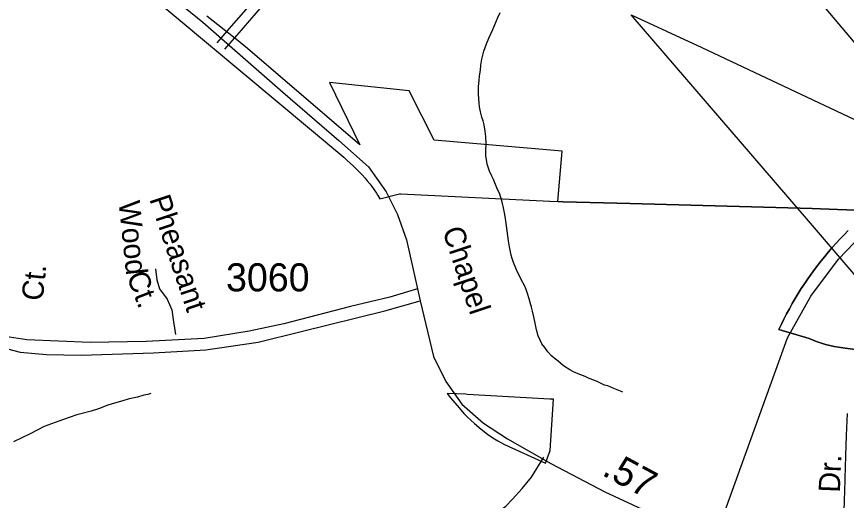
# Model space of a CAD drawing. Extents: x 2001466 to 2224147, y 644118 to 847247.
# Drawn here: x 2052627 to 2056321, y 748933 to 751088 of the extents above; entities that cross this region are included whole.
import ezdxf

# ---------------------------------------------------------------- set-up
doc = ezdxf.new("R2010")
doc.units = 0
for name, color, linetype in [('Exist Boundary Political City Limit New', 7, 'Continuous'), ('Exist Boundary Political City Limit New Hole', 7, 'Continuous'), ('Exist Hydrographic Misc Water Feature', 7, 'Continuous'), ('Exist Road Non-System Type 51', 7, 'Continuous'), ('Exist Road Non-System Type 51 Label', 7, 'Continuous'), ('Exist Road Primary NC Attributed', 7, 'Continuous'), ('Exist Road Primary NC Label', 7, 'Continuous'), ('Exist Road Primary NC Service Mileage Hundredths English Label', 7, 'Continuous'), ('Exist Road Secondary Type 51 Attributed', 7, 'Continuous'), ('Exist Road Secondary Type 51 Divided Attributed', 7, 'Continuous'), ('Exist Road Secondary Type 51 Number Label', 7, 'Continuous'), ('Exist Utilities Electrical Transmission Line', 7, 'Continuous'), ('Map Preparation Boundary City Limit Buffer Line', 7, 'Continuous')]:
    doc.layers.add(name, color=color, linetype=linetype)

msp = doc.modelspace()

# ---------------------------------------------------------------- linework, layer by layer
at = {"layer": 'Exist Boundary Political City Limit New'}
for points in [[(2055036, 750265), (2055055.6, 750488.8), (2054485.6, 750537.8), (2054374.9, 750757.4), (2054019.8, 750794.2), (2054154.6, 750516.8), (2053655.2, 750946.2), (2053605.9, 750985.4), (2053599.8, 750990.2), (2053473.9, 751089.9)], [(2056408.1, 750224.8), (2056281.8, 750229.1), (2056169, 750233), (2055358.6, 750255.6), (2055059.9, 750263.9), (2055036, 750265)], [(2056359.5, 749605.6), (2056305.1, 749612.5), (2056285.8, 749615.3), (2056266.5, 749618.8), (2056247.4, 749623.1), (2056228.5, 749628), (2056209.8, 749633.6), (2056191.2, 749639.9), (2056172.9, 749646.9), (2056154.9, 749654.6), (2056020.5, 749694.4), (2056031.5, 749717.9), (2056043, 749741.2), (2056054.8, 749764.3), (2056067, 749787.2), (2056079.6, 749809.9), (2056092.6, 749832.4), (2056106.1, 749854.6), (2056119.9, 749876.6), (2056134, 749898.3), (2056148.6, 749919.8), (2056163.5, 749941), (2056178.8, 749962), (2056208, 750000), (2056224.2, 750020.2), (2056241, 750040.1), (2056258, 750059.7), (2056275.4, 750079), (2056293, 750098), (2056311, 750116.7), (2056329.4, 750135.1)]]:
    msp.add_lwpolyline(points, dxfattribs=at)
at = {"layer": 'Exist Boundary Political City Limit New Hole'}
msp.add_lwpolyline([(2054799.4, 749183), (2054981, 749099.3), (2055001.8, 749156.4), (2055016.8, 749384.4), (2055000, 749384.8), (2054632.9, 749405.8), (2054626.6, 749406.1), (2054544.4, 749409.9), (2054558.6, 749390.4), (2054596.4, 749345.5), (2054618.2, 749321), (2054632.5, 749306.2), (2054664.8, 749276.1), (2054694.4, 749250.3), (2054723, 749228.1), (2054746.5, 749211.9), (2054769.9, 749199.4), (2054799.4, 749183)], dxfattribs=at)
at = {"layer": 'Exist Hydrographic Misc Water Feature'}
msp.add_line((2056151.6, 750178.4), (2055363.2, 751096.5), dxfattribs=at)
for points in [[(2055326, 749415.4), (2055316, 749419.4), (2055286, 749431.2), (2055258.4, 749443.1), (2055244.2, 749447.3), (2055214.1, 749461.2), (2055196, 749469.2), (2055175.9, 749477.1), (2055157.9, 749485.2), (2055133.9, 749494.8), (2055106.2, 749506.8), (2055090, 749514.9), (2055062.1, 749532.9), (2055037.7, 749552.9), (2055020.1, 749566.9), (2055007.8, 749576.9), (2054991.6, 749594.8), (2054977.8, 749614.6), (2054965.7, 749630.7), (2054957.8, 749646.5), (2054949.5, 749666.8), (2054941.6, 749692.8), (2054935.6, 749722.5), (2054929.7, 749750.6), (2054923.3, 749776.7), (2054919.6, 749794.7), (2054913.5, 749814.7), (2054909.4, 749830.7), (2054901.4, 749854.7), (2054895.6, 749872.6), (2054887.4, 749890.4), (2054875.3, 749914.6), (2054866.9, 749930.5), (2054857.1, 749950.6), (2054849.5, 749968.4), (2054839, 749992.3), (2054833.1, 750010.6), (2054829, 750026.3), (2054821, 750062.4), (2054817.1, 750090.2), (2054810.7, 750134.5), (2054802.7, 750188.4), (2054798.6, 750214.2), (2054792.5, 750244.4), (2054788.8, 750262.4), (2054782.8, 750282.3), (2054776.3, 750302.4), (2054768.3, 750318.2), (2054758.4, 750340.4), (2054750.6, 750362.3), (2054742.7, 750378.1), (2054732.4, 750400.4), (2054722.4, 750430.2), (2054718.5, 750451.9), (2054716, 750466.1), (2054716.2, 750492.1), (2054717.8, 750520.2), (2054715.8, 750554.1), (2054712.3, 750578.2), (2054708, 750606.1), (2054703.7, 750624.1), (2054697.9, 750640.1), (2054691.6, 750664.1), (2054688.1, 750686.1), (2054686.1, 750703.9), (2054683.4, 750742), (2054683.6, 750776.1), (2054685.6, 750804.1), (2054687.3, 750824.2), (2054691.6, 750849.9), (2054693.6, 750871.9), (2054697.5, 750898.1), (2054707.4, 750933.9), (2054719.5, 750966.1), (2054728.9, 750991.9), (2054747.2, 751030.1), (2054761.3, 751066.1), (2054768.9, 751084), (2054778.9, 751106)], [(2056376.4, 749851.5), (2056373, 749920.6), (2056151.6, 750178.4)], [(2053224.7, 749409.6), (2053210.7, 749405.6), (2053192.7, 749401.5), (2053164.6, 749393.5), (2053128.3, 749385.3), (2053100.6, 749377.3), (2053062.9, 749367.2), (2053032.7, 749357.2), (2052990.9, 749341.2), (2052958.7, 749331.1), (2052894.7, 749314.8), (2052860.9, 749302.9), (2052814.8, 749286.8), (2052749.1, 749262.7), (2052686.8, 749230.3), (2052612.8, 749194.5)]]:
    msp.add_lwpolyline(points, dxfattribs=at)
at = {"layer": 'Exist Road Non-System Type 51'}
for p, q in [((2053519.2, 750971.1), (2053573.8, 751033.9)), ((2053554.1, 750942.5), (2053608.4, 751004.9)), ((2053324.6, 749739.4), (2053334.3, 749672.4))]:
    msp.add_line(p, q, dxfattribs=at)
for points in [[(2056023.6, 751560.9), (2056066.3, 751408.2), (2056115.2, 751280), (2056212.9, 751142.6), (2056391.5, 750931.3), (2056822.6, 750462.5)], [(2053573.8, 751033.9), (2053692.6, 751170.6), (2053803.2, 751236.9), (2053933.5, 751287.6), (2054013.6, 751305.9), (2054140.5, 751323.7), (2054306.5, 751336.1), (2054385.4, 751364.8), (2054458.9, 751395.8), (2054555.2, 751458.6), (2054565.5, 751467.5)], [(2053608.4, 751004.9), (2053722, 751135.6), (2053823.1, 751196.3), (2053946.7, 751244.4), (2054021.8, 751261.5), (2054145.3, 751278.9), (2054264.2, 751287.7), (2054343.8, 751303.9), (2054377.6, 751315.5), (2054479.7, 751355.5), (2054582.4, 751422.5), (2054610.4, 751446.7)], [(2053245.5, 749964.5), (2053250.7, 749915.1), (2053263.7, 749876), (2053297.5, 749829.2), (2053318.3, 749782.4), (2053324.6, 749739.4)], [(2054281, 748748.2), (2054433.7, 748785.1), (2054586.4, 748816), (2054654.7, 748832.6), (2054695, 748847.8), (2054733.3, 748863), (2054773.8, 748886.2), (2054804.2, 748907.6), (2054834.9, 748938.9), (2054877.8, 748986.1), (2054918.9, 749037.2), (2054974.7, 749126.1)]]:
    msp.add_lwpolyline(points, dxfattribs=at)
at = {"layer": 'Exist Road Primary NC Attributed'}
for points in [[(2052286, 753659.9), (2052369, 753511.8), (2052455.9, 753333.9), (2052517, 753158.4), (2052595.9, 752853.2), (2052624.9, 752658.4), (2052631.3, 752437.7), (2052631.3, 752100.4), (2052654.6, 751926.9), (2052702.9, 751772.3), (2052770.5, 751670.8), (2052868.7, 751558.1), (2053118.1, 751339.9), (2053456, 751062.9), (2053811.6, 750751.3), (2054061, 750536.3), (2054193.8, 750419.6), (2054272.6, 750308.1), (2054322.5, 750206.6), (2054362.8, 750093.9), (2054411.6, 749875.3)], [(2054411.6, 749875.3), (2054424.1, 749821.7)], [(2054424.1, 749821.7), (2054483, 749574), (2054537.8, 749462.9), (2054608.6, 749361.4), (2054705.9, 749277.3), (2054812.9, 749207.2), (2055005.2, 749097.3), (2055245.8, 748971.7), (2055596.6, 748808.7), (2055728.8, 748744.5)]]:
    msp.add_lwpolyline(points, dxfattribs=at)
at = {"layer": 'Exist Road Secondary Type 51 Attributed'}
msp.add_lwpolyline([(2055728.8, 748744.5), (2056059.2, 749657.9), (2056162, 749843), (2056285.3, 750007.6), (2056424.1, 750151.7), (2056822.6, 750462.5), (2057496.8, 750967.6), (2057715.2, 751125.9), (2058397.3, 751442.9), (2058590.4, 751534.5), (2058844.5, 751689.3), (2058945.7, 751764.2), (2059055.3, 751880.3), (2059270.8, 752099.3)], dxfattribs=at)
at = {"layer": 'Exist Road Secondary Type 51 Divided Attributed'}
for points in [[(2054411.6, 749875.3), (2054289, 749839.2), (2054113.6, 749797.3), (2053815.9, 749720.4), (2053662.2, 749687.4), (2053461.8, 749655.2), (2053203.5, 749641.9), (2052954.9, 749637.1), (2052672.5, 749648), (2052596.1, 749660), (2052500.3, 749683.4), (2052439.2, 749718.8), (2052362.7, 749776.8), (2052298.3, 749845.2), (2052226.7, 749960.8), (2052158.3, 750035.7), (2052073.9, 750096.9), (2051945.1, 750178.6), (2051907, 750193)], [(2051896.1, 750136.5), (2051953.2, 750110.5), (2052056.2, 750046.1), (2052128.6, 749986.5), (2052184.9, 749923.7), (2052271.8, 749788.1), (2052342.6, 749720.4), (2052423.1, 749667.3), (2052505.9, 749629.4), (2052643.5, 749593.6), (2052759.4, 749583.9), (2052913.9, 749580.7), (2053235.7, 749591.2), (2053469.1, 749604.1), (2053702.4, 749638.3), (2053893.9, 749685.8), (2054266.5, 749777.6), (2054424.1, 749821.7)]]:
    msp.add_lwpolyline(points, dxfattribs=at)
at = {"layer": 'Exist Utilities Electrical Transmission Line'}
msp.add_lwpolyline([(2055363.2, 751096.5), (2055678, 750949.8), (2056379.3, 750619.4), (2057281.1, 750217), (2058094, 749866.3), (2058722.6, 749598.8)], dxfattribs=at)
at = {"layer": 'Map Preparation Boundary City Limit Buffer Line'}
for points in [[(2052878.5, 751469.8), (2054083, 750461.5), (2054097.5, 750449.1), (2054112.2, 750435.8), (2054126.9, 750422), (2054136.9, 750412.2), (2054150.9, 750397.9), (2054164.6, 750383.4), (2054178.2, 750368.1), (2054187.6, 750357.1), (2054199.2, 750342.7), (2054208.4, 750330.8), (2054218.9, 750316.2), (2054228.5, 750302.2), (2054235.6, 750291.3), (2054244.6, 750276.9), (2054331.4, 750299.2), (2054337.2, 750298.9), (2055000, 750266.8), (2055036, 750265)], [(2055036, 750265), (2055055.6, 750488.8), (2054485.6, 750537.8), (2054374.9, 750757.4), (2054019.8, 750794.2), (2054154.6, 750516.8), (2053655.2, 750946.2), (2053605.9, 750985.4), (2053599.8, 750990.2), (2053473.9, 751089.9)], [(2056408.1, 750224.8), (2056281.8, 750229.1), (2056169, 750233), (2055358.6, 750255.6), (2055059.9, 750263.9), (2055036, 750265)], [(2055036, 750265), (2055059.9, 750263.9), (2055358.6, 750255.6), (2056169, 750233), (2056281.8, 750229.1), (2056408.1, 750224.8)], [(2056359.5, 749605.6), (2056305.1, 749612.5), (2056285.8, 749615.3), (2056266.5, 749618.8), (2056247.4, 749623.1), (2056228.5, 749628), (2056209.8, 749633.6), (2056191.2, 749639.9), (2056172.9, 749646.9), (2056154.9, 749654.6), (2056020.5, 749694.4), (2056031.5, 749717.9), (2056043, 749741.2), (2056054.8, 749764.3), (2056067, 749787.2), (2056079.6, 749809.9), (2056092.6, 749832.4), (2056106.1, 749854.6), (2056119.9, 749876.6), (2056134, 749898.3), (2056148.6, 749919.8), (2056163.5, 749941), (2056178.8, 749962), (2056208, 750000), (2056224.2, 750020.2), (2056241, 750040.1), (2056258, 750059.7), (2056275.4, 750079), (2056293, 750098), (2056311, 750116.7), (2056329.4, 750135.1)], [(2056329.4, 750135.1), (2056311, 750116.7), (2056293, 750098), (2056275.4, 750079), (2056258, 750059.7), (2056241, 750040.1), (2056224.2, 750020.2), (2056208, 750000), (2056178.8, 749962), (2056163.5, 749941), (2056148.6, 749919.8), (2056134, 749898.3), (2056119.9, 749876.6), (2056106.1, 749854.6), (2056092.6, 749832.4), (2056079.6, 749809.9), (2056067, 749787.2), (2056054.8, 749764.3), (2056043, 749741.2), (2056031.5, 749717.9), (2056020.5, 749694.4), (2056154.9, 749654.6), (2056172.9, 749646.9), (2056191.2, 749639.9), (2056209.8, 749633.6), (2056228.5, 749628), (2056247.4, 749623.1), (2056266.5, 749618.8), (2056285.8, 749615.3), (2056305.1, 749612.5), (2056359.5, 749605.6)], [(2054799.4, 749183), (2054981, 749099.3), (2055001.8, 749156.4), (2055016.8, 749384.4), (2055000, 749384.8), (2054632.9, 749405.8), (2054626.6, 749406.1), (2054544.4, 749409.9), (2054558.6, 749390.4), (2054596.4, 749345.5), (2054618.2, 749321), (2054632.5, 749306.2), (2054664.8, 749276.1), (2054694.4, 749250.3), (2054723, 749228.1), (2054746.5, 749211.9), (2054769.9, 749199.4), (2054799.4, 749183)], [(2056324, 749320.1), (2056320.1, 749223), (2056317.2, 749131.4), (2056314.1, 749031.1), (2056313.9, 749021.6), (2056311.6, 748932.9), (2056308.5, 748839.2), (2056305, 748742.8), (2056299, 748512.1), (2056298.2, 748410.3), (2056298.1, 748395.8), (2056335, 748376.9)]]:
    msp.add_lwpolyline(points, dxfattribs=at)

# ---------------------------------------------------------------- texts
at = {"layer": 'Exist Road Non-System Type 51 Label'}
for s, rotation, p in [('Wood', 276.006, (2053080.7, 750263.2)), ('Pheasant', 288.4274, (2053217, 750275.8)), ('Ct.', 83.994, (2052743, 749819.4)), ('Ct.', 291.1997, (2053115.1, 749933)), ('Dr.', 87.7918, (2056291.9, 748967))]:
    msp.add_text(s, height=95, rotation=rotation, dxfattribs=at).set_placement(p)
at = {"layer": 'Exist Road Primary NC Label'}
msp.add_text('Chapel', height=95, rotation=288.4013, dxfattribs=at).set_placement((2054521.1, 750135.9))
at = {"layer": 'Exist Road Primary NC Service Mileage Hundredths English Label'}
msp.add_text('.57', height=125, rotation=331.6624, dxfattribs=at).set_placement((2055227.6, 749048.7))
at = {"layer": 'Exist Road Secondary Type 51 Number Label'}
msp.add_text('3060', height=125, dxfattribs=at).set_placement((2053559.3, 749864.4))

doc.saveas('drawing.dxf')
